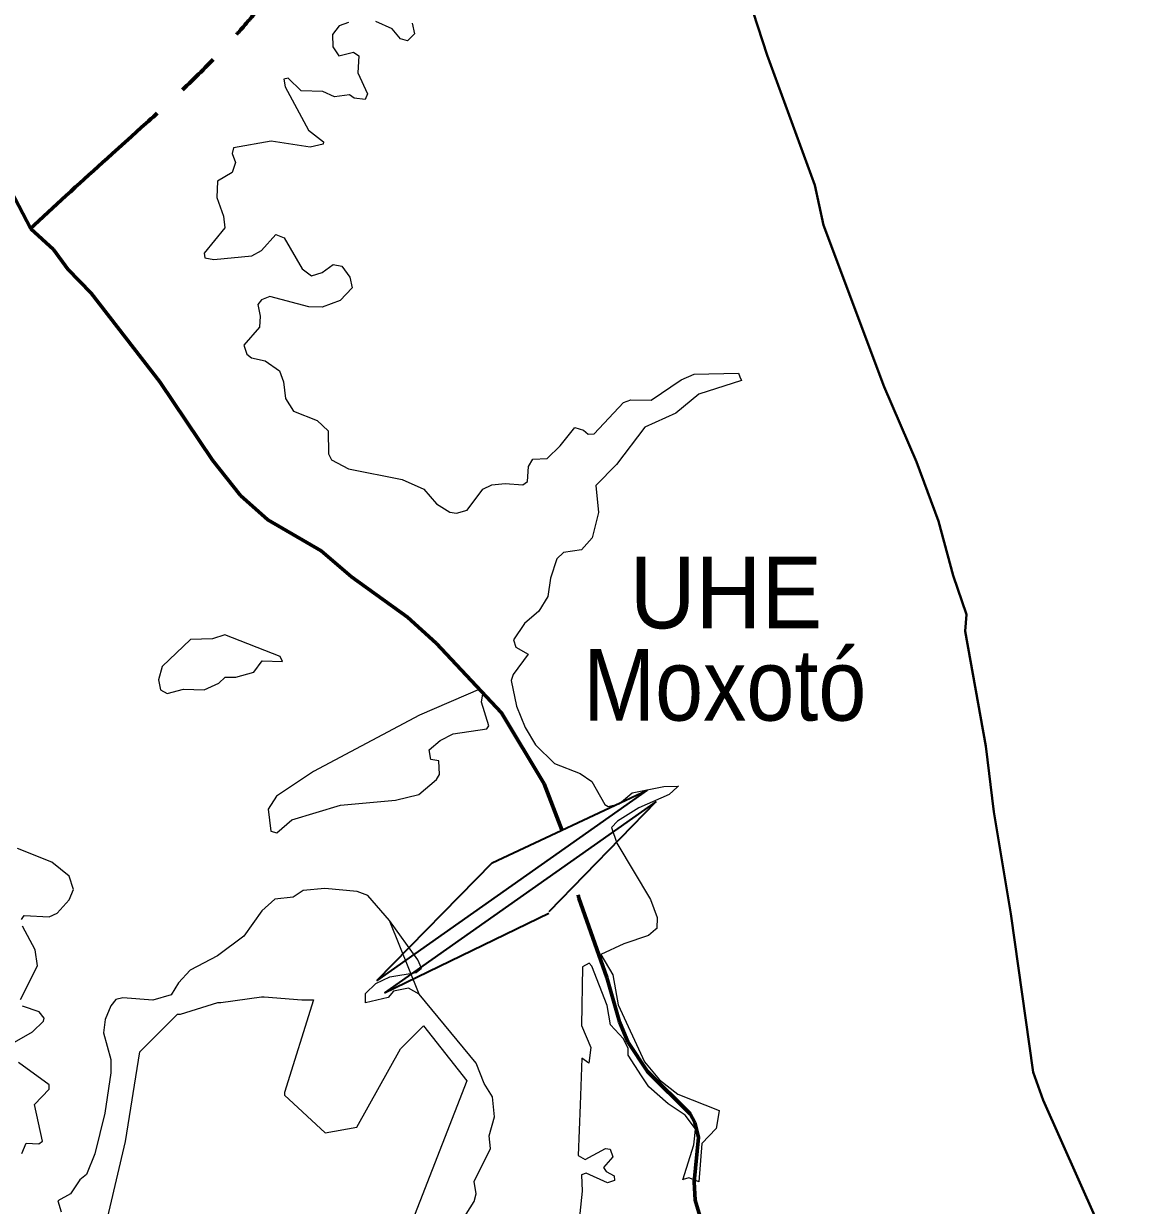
# Model space of a CAD drawing. Extents: x 553962 to 842807, y 8883888 to 9032388.
# Drawn here: x 583676 to 591396, y 8961876 to 8970115 of the extents above; entities that cross this region are included whole.
import ezdxf
from ezdxf.enums import TextEntityAlignment as Align

# ---------------------------------------------------------------- set-up
doc = ezdxf.new("R2010")
doc.units = 0
doc.header["$LTSCALE"] = 200
doc.linetypes.add('LONG_DASH_SHORT_DASH', pattern=[9.9, 6, -1.2, 1.5, -1.2])
for name, color, linetype, lineweight in [('12', 7, 'Continuous', 25), ('21', 7, 'Continuous', 25), ('25', 7, 'Continuous', 13), ('7', 7, 'Continuous', 90)]:
    doc.layers.add(name, color=color, linetype=linetype, lineweight=lineweight)
doc.layers.add('42', color=7, linetype='Continuous')

msp = doc.modelspace()

# ---------------------------------------------------------------- linework, layer by layer
at = {"layer": '12', "lineweight": 40}
msp.add_lwpolyline([(588695.4, 8970396.6), (588857.5, 8969895.4), (589190.3, 8968987.7), (589251, 8968710.7), (589674.6, 8967582.3), (589899.5, 8967058.9), (590052.2, 8966645.4), (590154.6, 8966267.7), (590247.4, 8965995.5), (590238.8, 8965878.8), (590381.4, 8965077.2), (590437.7, 8964620.9), (590556.9, 8963909.5), (590712.3, 8962804.7), (590781.8, 8962609.4), (591396.4, 8961227.9)], dxfattribs=at)
at = {"layer": '21'}
msp.add_lwpolyline([(584162.8, 8961372.1), (584384.7, 8962320.7), (584485.6, 8962946.4), (584747.9, 8963208.8), (584768.1, 8963208.8), (585030.4, 8963289.5), (585050.6, 8963289.5), (585333, 8963329.9), (585353.2, 8963329.9), (585615.5, 8963309.7), (585655.9, 8963309.7), (585676, 8963309.7), (585696.2, 8963309.7), (585494.5, 8962663.8), (585494.5, 8962643.7), (585776.9, 8962381.3), (585998.9, 8962421.6), (586301.5, 8962966.6), (586463, 8963128.1), (586765.6, 8962744.6), (586351.3, 8961682.2)], dxfattribs=at)
at = {"layer": '25', "lineweight": 35}
for p, q in [((588022.6, 8964770.6), (586135.6, 8963442.6)), ((586940.7, 8964263.4), (588022.6, 8964770.6)), ((588084.7, 8964692), (586189.9, 8963358.5)), ((587339.3, 8963925.5), (588084.7, 8964692)), ((586940.7, 8964263.4), (586135.6, 8963442.6)), ((586189.9, 8963358.5), (587335.7, 8963913.8))]:
    msp.add_line(p, q, dxfattribs=at)
at = {"layer": '25'}
for points in [[(585940.1, 8970123.6), (585874.5, 8970100.3), (585827.6, 8970038.4), (585830, 8969952.9), (585872.2, 8969890), (585973.9, 8969915.4), (586012.3, 8969889.7), (586006, 8969772.9), (586071.7, 8969626.7), (586056.7, 8969586.3), (585978.4, 8969594.8), (585945.9, 8969618), (585842.4, 8969605.4), (585761.7, 8969641.4), (585609, 8969645.7), (585519.5, 8969734.8), (585490.3, 8969728.7), (585498.3, 8969673.3), (585661.4, 8969372.5), (585765.4, 8969291.4), (585763.8, 8969274.2), (585672.2, 8969254.8), (585400.5, 8969295.2), (585139.6, 8969248.4), (585128.7, 8969210.2), (585151.9, 8969146.5), (585128.6, 8969076.5), (585026.8, 8969016.8), (585022.1, 8968902.1), (585069.3, 8968771.8), (585077.6, 8968692.1), (584933.7, 8968514.1), (584939.8, 8968481.6), (585001.2, 8968471), (585266.9, 8968496.5), (585333.9, 8968534), (585434.5, 8968644.9), (585434.5, 8968644.9), (585492.3, 8968621), (585617.4, 8968405), (585683.3, 8968356.3), (585757.2, 8968379.6), (585833.8, 8968436.8), (585893.9, 8968423.6), (585950.2, 8968348.5), (585965.4, 8968274.1), (585883, 8968184.3), (585757.4, 8968137.5), (585664, 8968141.7), (585392.1, 8968211.7), (585332.8, 8968188.5), (585307.1, 8968156.3), (585324, 8968076.1), (585319.8, 8967999.4)], [(585940.1, 8970123.6), (585874.5, 8970100.3), (585827.6, 8970038.4), (585830, 8969952.9), (585872.2, 8969890), (585973.9, 8969915.4), (586012.3, 8969889.7), (586006, 8969772.9), (586071.7, 8969626.7), (586056.7, 8969586.3), (585978.4, 8969594.8), (585945.9, 8969618), (585842.4, 8969605.4), (585761.7, 8969641.4), (585609, 8969645.7), (585519.5, 8969734.8), (585490.3, 8969728.7), (585498.3, 8969673.3), (585661.4, 8969372.5), (585765.4, 8969291.4), (585763.8, 8969274.2), (585672.2, 8969254.8), (585400.5, 8969295.2), (585139.6, 8969248.4), (585128.7, 8969210.2), (585151.9, 8969146.5), (585128.6, 8969076.5), (585026.8, 8969016.8), (585022.1, 8968902.1), (585069.3, 8968771.8), (585077.6, 8968692.1), (584933.7, 8968514.1), (584939.8, 8968481.6), (585001.2, 8968471), (585266.9, 8968496.5), (585333.9, 8968534), (585434.5, 8968644.9), (585434.5, 8968644.9), (585492.3, 8968621), (585617.4, 8968405), (585683.3, 8968356.3), (585757.2, 8968379.6), (585833.8, 8968436.8), (585893.9, 8968423.6), (585950.2, 8968348.5), (585965.4, 8968274.1), (585883, 8968184.3), (585757.4, 8968137.5), (585664, 8968141.7), (585392.1, 8968211.7), (585332.8, 8968188.5), (585307.1, 8968156.3), (585324, 8968076.1), (585319.8, 8967999.4)], [(586383.6, 8970117.6), (586398.9, 8970043.2), (586352.2, 8969994.2), (586303.6, 8970008.9), (586245.3, 8970079.5), (586131.1, 8970130)], [(586383.6, 8970117.6), (586398.9, 8970043.2), (586352.2, 8969994.2), (586303.6, 8970008.9), (586245.3, 8970079.5), (586131.1, 8970130)], [(585319.8, 8967999.4), (585209.4, 8967874), (585230.7, 8967810.4), (585264.6, 8967784.9), (585358.3, 8967763.5), (585460, 8967695.5), (585487.7, 8967616.8), (585500.5, 8967502.3), (585557.8, 8967413.1), (585721.3, 8967347.2), (585797.8, 8967276.9), (585799.9, 8967116.4), (585821.7, 8967075), (585940.4, 8967011.6), (586314, 8966937.2), (586464.8, 8966869.3), (586554.2, 8966767.2), (586645.4, 8966710), (586692.1, 8966701.5), (586766.2, 8966722.7), (586877, 8966869.2), (586938.3, 8966898.9), (587031.7, 8966909.6), (587155.3, 8966899.2), (587187, 8966922.6), (587195.6, 8967026.5), (587225.2, 8967079.4), (587325, 8967083.9), (587416.4, 8967171), (587516.5, 8967298.4), (587577.2, 8967281.7), (587609.8, 8967253.9), (587652.2, 8967256), (587856.2, 8967474.6), (587908.7, 8967491.8), (588049.3, 8967489.5), (588259.2, 8967631.5), (588349.7, 8967670.3), (588657.3, 8967677.5), (588667.8, 8967651.8)], [(585319.8, 8967999.4), (585209.4, 8967874), (585230.7, 8967810.4), (585264.6, 8967784.9), (585358.3, 8967763.5), (585460, 8967695.5), (585487.7, 8967616.8), (585500.5, 8967502.3), (585557.8, 8967413.1), (585721.3, 8967347.2), (585797.8, 8967276.9), (585799.9, 8967116.4), (585821.7, 8967075), (585940.4, 8967011.6), (586314, 8966937.2), (586464.8, 8966869.3), (586554.2, 8966767.2), (586645.4, 8966710), (586692.1, 8966701.5), (586766.2, 8966722.7), (586877, 8966869.2), (586938.3, 8966898.9), (587031.7, 8966909.6), (587155.3, 8966899.2), (587187, 8966922.6), (587195.6, 8967026.5), (587225.2, 8967079.4), (587325, 8967083.9), (587416.4, 8967171), (587516.5, 8967298.4), (587577.2, 8967281.7), (587609.8, 8967253.9), (587652.2, 8967256), (587856.2, 8967474.6), (587908.7, 8967491.8), (588049.3, 8967489.5), (588259.2, 8967631.5), (588349.7, 8967670.3), (588657.3, 8967677.5), (588667.8, 8967651.8)], [(588667.8, 8967651.8), (588678.2, 8967626.5), (588381.1, 8967532.1), (588221.7, 8967398.4), (588005.1, 8967300.6), (587807.3, 8967041.3), (587663.1, 8966894.9), (587682, 8966707.8), (587637.4, 8966529.4), (587563.2, 8966446.7), (587438, 8966427.4), (587392.7, 8966384.2), (587348.6, 8966249.6), (587329.2, 8966121.3), (587265.6, 8966019.6), (587165.8, 8965932.5), (587089.5, 8965818), (587106.5, 8965769), (587193.3, 8965719.9), (587087.2, 8965577.5), (587074.5, 8965534.6), (587110.7, 8965356.6), (587170.4, 8965207.5), (587244.3, 8965087.2), (587376.1, 8964957.5), (587554.3, 8964887.4), (587635.2, 8964832.1), (587726.7, 8964670.8), (587750.6, 8964658), (587826.4, 8964675), (587917.9, 8964751.3), (588138.8, 8964796.3), (588239.8, 8964798.6), (588239.8, 8964798.6), (588231, 8964790.9)], [(588667.8, 8967651.8), (588678.2, 8967626.5), (588381.1, 8967532.1), (588221.7, 8967398.4), (588005.1, 8967300.6), (587807.3, 8967041.3), (587663.1, 8966894.9), (587682, 8966707.8), (587637.4, 8966529.4), (587563.2, 8966446.7), (587438, 8966427.4), (587392.7, 8966384.2), (587348.6, 8966249.6), (587329.2, 8966121.3), (587265.6, 8966019.6), (587165.8, 8965932.5), (587089.5, 8965818), (587106.5, 8965769), (587193.3, 8965719.9), (587087.2, 8965577.5), (587074.5, 8965534.6), (587110.7, 8965356.6), (587170.4, 8965207.5), (587244.3, 8965087.2), (587376.1, 8964957.5), (587554.3, 8964887.4), (587635.2, 8964832.1), (587678.5, 8964757.6)], [(588231, 8964790.9), (588174.2, 8964740.5), (587964.7, 8964647.4), (587813.9, 8964556), (587773.6, 8964509.6), (587809.5, 8964400.9), (588045.3, 8964009.8), (588090.5, 8963883.4), (588087.9, 8963805.8), (588079.5, 8963798.7)], [(587773.6, 8964509.6), (587809.5, 8964400.9), (588045.3, 8964009.8), (588090.5, 8963883.4), (588087.9, 8963805.8), (588079.5, 8963798.7)], [(583661, 8963870), (583680, 8963897.4), (583854.1, 8963889), (583909.5, 8963912.6), (583992, 8964005.7), (584023.8, 8964077.5), (583992.3, 8964171.2), (583871.3, 8964269), (583632.9, 8964364.8)], [(583661, 8963870), (583680, 8963897.4), (583854.1, 8963889), (583909.5, 8963912.6), (583992, 8964005.7), (584023.8, 8964077.5), (583992.3, 8964171.2), (583871.3, 8964269), (583632.9, 8964364.8)], [(586687.9, 8961700.7), (586815.2, 8961902.8), (586830.2, 8961956.5), (586815.4, 8962043.2), (586930, 8962273.3), (586921.5, 8962361.5), (586957.6, 8962493.3), (586943, 8962632.7), (586885.4, 8962727), (586830, 8962867.4), (586432.9, 8963349.4), (586358.6, 8963389.7), (586254.6, 8963368.5), (586216.2, 8963326.1), (586059.1, 8963288.1), (586058.9, 8963353.2), (586131.1, 8963423.6), (586229.2, 8963469.6), (586410.8, 8963500), (586449.8, 8963530), (586424.4, 8963587.3), (586226.9, 8963861.3), (586073.9, 8964035.5), (585999.3, 8964065.2), (585774.7, 8964084.4), (585623.6, 8964071.6), (585553.5, 8964025), (585426.1, 8964010), (585334.9, 8963929.5), (585211.3, 8963752.8), (585026.9, 8963615.1), (584835.5, 8963515.1), (584755, 8963428.2), (584703.5, 8963345.2), (584575.7, 8963306.9), (584575.7, 8963306.9), (584367.9, 8963323.8), (584319.4, 8963311.1), (584283.8, 8963267.3), (584244.9, 8963172.8), (584232.2, 8963079.6), (584283.2, 8962892.7), (584283.2, 8962799.2), (584240.7, 8962518.8), (584172.1, 8962236.3), (584113.2, 8962091.9), (584066.4, 8962055.5), (584002.7, 8961956), (583913.8, 8961907.2), (583936.8, 8961830.6)], [(586687.9, 8961700.7), (586815.2, 8961902.8), (586830.2, 8961956.5), (586815.4, 8962043.2), (586930, 8962273.3), (586921.5, 8962361.5), (586957.6, 8962493.3), (586943, 8962632.7), (586885.4, 8962727), (586830, 8962867.4), (586432.9, 8963349.4), (586226.9, 8963861.3), (586073.9, 8964035.5), (585999.3, 8964065.2), (585774.7, 8964084.4), (585623.6, 8964071.6), (585553.5, 8964025), (585426.1, 8964010), (585334.9, 8963929.5), (585211.3, 8963752.8), (585026.9, 8963615.1), (584835.5, 8963515.1), (584755, 8963428.2), (584703.5, 8963345.2), (584575.7, 8963306.9), (584575.7, 8963306.9), (584367.9, 8963323.8), (584319.4, 8963311.1), (584283.8, 8963267.3), (584244.9, 8963172.8), (584232.2, 8963079.6), (584283.2, 8962892.7), (584283.2, 8962799.2), (584240.7, 8962518.8), (584172.1, 8962236.3), (584113.2, 8962091.9), (584066.4, 8962055.5), (584002.7, 8961956), (583913.8, 8961907.2), (583936.8, 8961830.6)], [(583654.7, 8963312.4), (583773.3, 8963547.2), (583756.3, 8963657.4), (583667.3, 8963822.9)], [(583654.7, 8963312.4), (583773.3, 8963547.2), (583756.3, 8963657.4), (583667.3, 8963822.9)], [(588079.5, 8963798.7), (588030.2, 8963757.2), (587858.5, 8963700), (587699.1, 8963625.3), (587781.9, 8963483), (587820, 8963275.3), (588002, 8962877.1), (588002, 8962877.1), (588108.8, 8962750.5), (588236.2, 8962650.7), (588523, 8962536.8)], [(588079.5, 8963798.7), (588030.2, 8963757.2), (587858.5, 8963700), (587699.1, 8963625.3), (587781.9, 8963483), (587820, 8963275.3), (588002, 8962877.1), (588002, 8962877.1), (588108.8, 8962750.5), (588236.2, 8962650.7), (588523, 8962536.8)], [(587982.8, 8962779.3), (587890.3, 8962924.4), (587890.1, 8962969.1), (587856.3, 8963036.9), (587766.9, 8963135.1), (587743.6, 8963270.8), (587637.1, 8963543.2), (587617, 8963563.8), (587571.7, 8963538.4), (587565.1, 8963131.3), (587628.8, 8962977.9), (587616.1, 8962866.9), (587565.4, 8962902.1), (587554.1, 8962576.4)], [(587982.8, 8962779.3), (587890.3, 8962924.4), (587890.1, 8962969.1), (587856.3, 8963036.9), (587766.9, 8963135.1), (587743.6, 8963270.8), (587637.1, 8963543.2), (587617, 8963563.8), (587571.7, 8963538.4), (587565.1, 8963131.3), (587628.8, 8962977.9), (587616.1, 8962866.9), (587565.4, 8962902.1), (587554.1, 8962576.4)], [(583548.2, 8962977.4), (583737.5, 8963086.2), (583815.2, 8963159.7), (583820, 8963181), (583784.2, 8963226), (583667.3, 8963264.5)], [(583548.2, 8962977.4), (583737.5, 8963086.2), (583815.2, 8963159.7), (583820, 8963181), (583784.2, 8963226), (583667.3, 8963264.5)], [(583662.8, 8962238.5), (583692.8, 8962310.5), (583781.6, 8962306.4), (583807.2, 8962323.5), (583752.2, 8962580.2), (583853.2, 8962685.6), (583854, 8962716.3), (583639.8, 8962873.4)], [(583662.8, 8962238.5), (583692.8, 8962310.5), (583781.6, 8962306.4), (583807.2, 8962323.5), (583752.2, 8962580.2), (583853.2, 8962685.6), (583854, 8962716.3), (583639.8, 8962873.4)], [(588354.5, 8962361.1), (588359.4, 8962408.8), (588285.5, 8962505.9), (588167, 8962584.2), (588032.3, 8962701.8), (587982.8, 8962779.3)], [(588354.5, 8962361.1), (588359.4, 8962408.8), (588285.5, 8962505.9), (588167, 8962584.2), (588032.3, 8962701.8), (587982.8, 8962779.3)], [(587554.1, 8962576.4), (587541.8, 8962223.9), (587588.7, 8962196), (587730.7, 8962272.2), (587762.7, 8962269), (587781.7, 8962215.1)], [(587554.1, 8962576.4), (587541.8, 8962223.9), (587588.7, 8962196), (587730.7, 8962272.2), (587762.7, 8962269), (587781.7, 8962215.1)], [(588523, 8962536.8), (588524.4, 8962536.2), (588501.9, 8962412.8), (588402.2, 8962308.3), (588381.1, 8962040.8), (588376.4, 8962042.8)], [(588523, 8962536.8), (588524.4, 8962536.2), (588501.9, 8962412.8), (588402.2, 8962308.3), (588381.1, 8962040.8), (588376.4, 8962042.8)], [(588271.6, 8962055.8), (588270.1, 8962055.2), (588348.1, 8962299.3), (588354.5, 8962361.1)], [(588271.6, 8962055.8), (588270.1, 8962055.2), (588348.1, 8962299.3), (588354.5, 8962361.1)], [(587781.7, 8962215.1), (587781.7, 8962215.1), (587718.2, 8962140.9), (587735, 8962113.3), (587792.4, 8962083.3), (587794.6, 8962050), (587745.5, 8962032.4), (587597.2, 8962100.2), (587563.1, 8962089.5), (587569.5, 8961975.7), (587540.2, 8961707.3), (587517.7, 8961501.6)], [(587781.7, 8962215.1), (587781.7, 8962215.1), (587718.2, 8962140.9), (587735, 8962113.3), (587792.4, 8962083.3), (587794.6, 8962050), (587745.5, 8962032.4), (587597.2, 8962100.2), (587563.1, 8962089.5), (587569.5, 8961975.7), (587540.2, 8961707.3), (587517.7, 8961501.6)], [(588376.4, 8962042.8), (588311.2, 8962069.4), (588271.6, 8962055.8), (588271.7, 8962060.3), (588271.6, 8962055.8)], [(588376.4, 8962042.8), (588311.2, 8962069.4), (588271.6, 8962055.8), (588271.7, 8962060.3), (588271.6, 8962055.8)]]:
    msp.add_lwpolyline(points, dxfattribs=at)
for points in [[(585077.7, 8965854), (584992.7, 8965826.3), (584839.9, 8965820.3), (584642.3, 8965632.9), (584616.8, 8965540.1), (584629.5, 8965471.6), (584675.9, 8965446), (584789, 8965475.7), (584933.4, 8965469.6), (585035.3, 8965516.3), (585079.8, 8965558.5), (585154.1, 8965558.7), (585279.1, 8965592.6), (585337.4, 8965673.5), (585478.9, 8965666.9), (585463.8, 8965703.2)], [(585077.7, 8965854), (584992.7, 8965826.3), (584839.9, 8965820.3), (584642.3, 8965632.9), (584616.8, 8965540.1), (584629.5, 8965471.6), (584675.9, 8965446), (584789, 8965475.7), (584933.4, 8965469.6), (585035.3, 8965516.3), (585079.8, 8965558.5), (585154.1, 8965558.7), (585279.1, 8965592.6), (585337.4, 8965673.5), (585478.9, 8965666.9), (585463.8, 8965703.2)], [(585439, 8964728.2), (585379.4, 8964639), (585398.5, 8964484), (585440.9, 8964473.3), (585545, 8964564.5), (585884.6, 8964666.3), (586267.5, 8964700.5), (586430.8, 8964740.8), (586553.9, 8964845), (586575.2, 8964881), (586570.7, 8964976.5), (586513.6, 8964985.3), (586501.3, 8965053.3), (586579.7, 8965116.9), (586670.6, 8965163.4), (586903.9, 8965197.4), (586919.2, 8965218.6), (586866.7, 8965384.8), (586876.8, 8965441.6), (586860, 8965477.5), (586435.1, 8965293.1), (585696.3, 8964900.4)], [(585439, 8964728.2), (585379.4, 8964639), (585398.5, 8964484), (585440.9, 8964473.3), (585545, 8964564.5), (585884.6, 8964666.3), (586267.5, 8964700.5), (586430.8, 8964740.8), (586553.9, 8964845), (586575.2, 8964881), (586570.7, 8964976.5), (586513.6, 8964985.3), (586501.3, 8965053.3), (586579.7, 8965116.9), (586670.6, 8965163.4), (586903.9, 8965197.4), (586919.2, 8965218.6), (586866.7, 8965384.8), (586876.8, 8965441.6), (586860, 8965477.5), (586435.1, 8965293.1), (585696.3, 8964900.4)]]:
    msp.add_lwpolyline(points, close=True, dxfattribs=at)
at = {"layer": '7', "linetype": 'LONG_DASH_SHORT_DASH', "lineweight": 60}
for points in [[(583174.4, 8969966), (583327.9, 8969505.4), (583474.7, 8969160.4), (583725.5, 8968684.8), (583883.2, 8968539.9), (583982.9, 8968403.5), (584146.9, 8968235.1), (584624.8, 8967616.6), (584992.2, 8967072.1), (585186.8, 8966825.7), (585377.2, 8966655.9), (585748.8, 8966438.6), (585960.5, 8966257.3), (586351.6, 8965976.8), (586551, 8965796.4), (587006.6, 8965310.9), (587303.1, 8964815.2), (587426.7, 8964495.3)], [(587540.9, 8964040.5), (587545.5, 8964019), (587739.9, 8963466), (587828.5, 8963155), (587886.8, 8963016.8), (588023, 8962809.1), (588321.3, 8962515.1), (588353.7, 8962454.8), (588379.7, 8962350), (588349.5, 8962039.7), (588356.1, 8961913.4), (588409.9, 8961732.7), (588515.9, 8961598.5), (588533, 8961520.2), (588511.4, 8961464.3), (588140, 8961216), (587908.2, 8961023.1), (587733.4, 8960846.2), (587616.5, 8960660), (587498.3, 8960337.4), (587362.2, 8959603), (587314, 8959147.2), (587303.2, 8958935.8), (587310.7, 8958873)]]:
    msp.add_lwpolyline(points, dxfattribs=at)
msp.add_spline([(583719.8, 8968683.1), (584226, 8969147.1), (585263.8, 8970159.6), (585803.8, 8970817.7), (586453.4, 8971391.4), (587077.8, 8971939.8), (587744.3, 8972277.3), (588469.9, 8972403.9), (588728.8, 8972391.8)], degree=3, dxfattribs=at)

# ---------------------------------------------------------------- texts
at = {"layer": '42'}
for s, width, p in [('UHE', 0.95, (588571.1, 8965899.4)), ('Moxotó', 0.9, (588562.6, 8965256.2))]:
    msp.add_text(s, height=500, dxfattribs=dict(at, width=width)).set_placement(p, align=Align.CENTER)

doc.saveas('drawing.dxf')
